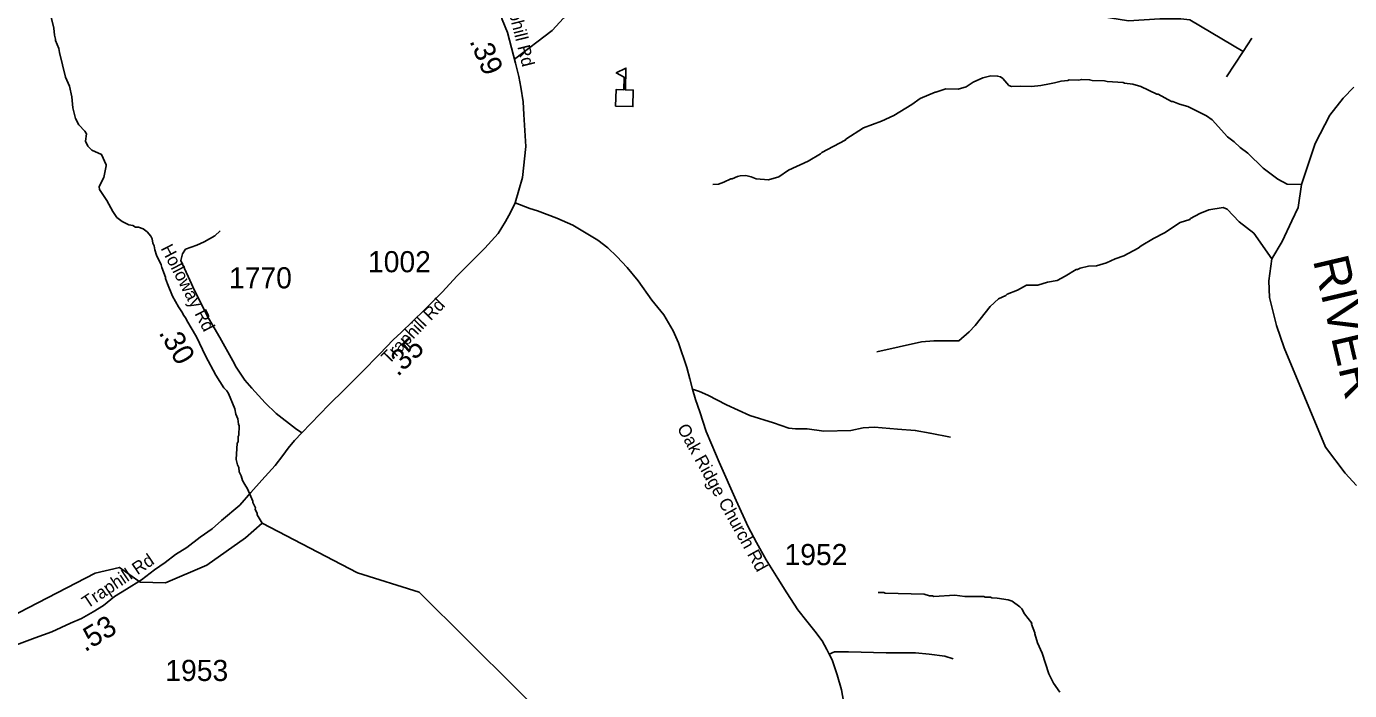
# Model space of a CAD drawing. Extents: x 1248224 to 1454986, y 825081 to 985870.
# Drawn here: x 1378023 to 1385847, y 924713 to 928641 of the extents above; entities that cross this region are included whole.
import ezdxf

# ---------------------------------------------------------------- set-up
doc = ezdxf.new("R2010")
doc.units = 0
for name, color, linetype in [('Exist Cultural Educational Facility High CELL', 7, 'Continuous'), ('Exist Hydrographic Creek Single Shore', 7, 'Continuous'), ('Exist Hydrographic Misc Water Feature', 7, 'Continuous'), ('Exist Hydrographic River Shore', 7, 'Continuous'), ('Exist Hydrographic River Shore Label', 7, 'Continuous'), ('Exist Road Non-System Type 51', 7, 'Continuous'), ('Exist Road Secondary Mileage Hundredths English Label', 7, 'Continuous'), ('Exist Road Secondary Type 41 Attributed', 7, 'Continuous'), ('Exist Road Secondary Type 51 Attributed', 7, 'Continuous'), ('Exist Road Secondary Type 51 Label', 7, 'Continuous'), ('Exist Road Secondary Type 51 Number Label', 7, 'Continuous')]:
    doc.layers.add(name, color=color, linetype=linetype)

msp = doc.modelspace()

# ---------------------------------------------------------------- linework, layer by layer
at = {"layer": 'Exist Cultural Educational Facility High CELL'}
msp.add_lwpolyline([(1381507.2, 928169.4), (1381509.4, 928267.3), (1381555.4, 928266.2), (1381557.1, 928341.3), (1381510.7, 928366.6), (1381567.9, 928394.5), (1381565, 928266), (1381611.1, 928264.9), (1381608.8, 928167.1)], close=True, dxfattribs=at)
at = {"layer": 'Exist Hydrographic Creek Single Shore'}
msp.add_lwpolyline([(1382370.4, 922329.9), (1382231.4, 922544.1), (1382085.4, 923157.6), (1381982.3, 923435.4), (1381854.4, 923677.7), (1381203.4, 924442.6), (1380345.3, 925293.7), (1379980.3, 925409.4), (1379417.3, 925702.2), (1379317.3, 925616.4), (1379089.3, 925453.6), (1378845.3, 925350.1), (1378695.3, 925353.2), (1378572.2, 925441.1), (1378429.2, 925407.7), (1377923.2, 925145.5)], dxfattribs=at)
at = {"layer": 'Exist Hydrographic Misc Water Feature'}
for points in [[(1378166.3, 928703.3), (1378184.6, 928631), (1378187.6, 928588.8), (1378195, 928566.7), (1378194.8, 928558.7), (1378213.7, 928510.2), (1378217.1, 928486.1), (1378253.6, 928341.5), (1378277.9, 928287), (1378290.8, 928224.2), (1378297.3, 928160.1), (1378311.7, 928095.7), (1378332.8, 928059.2), (1378367.9, 928022.3), (1378377.5, 928006.1), (1378372.5, 927962.2), (1378385.7, 927933.8), (1378409.2, 927909.2), (1378466.6, 927883.7), (1378493.1, 927823.2), (1378494.6, 927817.5), (1378479.3, 927747.5), (1378459.4, 927707)], [(1382082.7, 927705.7), (1382114.8, 927708.8), (1382147.1, 927720), (1382187.6, 927739), (1382195.6, 927738.9), (1382227.9, 927754.1), (1382244, 927757.6), (1382276.1, 927758.9), (1382307.9, 927752), (1382337.6, 927739.3), (1382411, 927733.4), (1382471.9, 927751.9), (1382528.8, 927790.5), (1382646.1, 927843.7), (1382719.2, 927887.8), (1382727.4, 927895.6), (1382865.2, 927968.1), (1382869.3, 927974.1), (1382972.5, 928041.1), (1383079.9, 928080.8), (1383152.8, 928115), (1383258.4, 928180.4), (1383307.2, 928215.2), (1383396.1, 928252.9), (1383399.8, 928251.8), (1383460.6, 928271.4), (1383532.1, 928269.6), (1383580.9, 928284.4), (1383621.5, 928311.4), (1383678.2, 928337.9), (1383726.4, 928348.8), (1383766.4, 928347.8), (1383782.3, 928343.4), (1383796.1, 928333), (1383833.2, 928292.1), (1383848.9, 928285.6), (1383899.1, 928288.8), (1383965.7, 928286.1), (1384022.2, 928292.6), (1384072.9, 928302.1)], [(1384072.9, 928302.1), (1384101.6, 928307.4), (1384141.8, 928318.4), (1384181.8, 928321.4), (1384189.9, 928325.2), (1384245.9, 928323.8), (1384262, 928327.4), (1384310, 928326.2), (1384325.9, 928321.8), (1384397.9, 928320), (1384413.8, 928315.6), (1384509.6, 928309.2), (1384517.5, 928305), (1384565.4, 928299.8), (1384613.1, 928286.7), (1384708, 928240.2), (1384716, 928240.1), (1384794.9, 928198.1), (1384802.9, 928197.9), (1384842.5, 928180.9), (1384890.3, 928167.7), (1385000.9, 928113), (1385034.3, 928088.1), (1385125.9, 927987.8), (1385165.3, 927958.8), (1385200.4, 927926), (1385245.7, 927890.8), (1385337.5, 927802.5), (1385423.9, 927738.4), (1385479.3, 927708.9), (1385562.7, 927707.1)], [(1378459.4, 927707), (1378452, 927692.1), (1378453.6, 927676), (1378498, 927610.9), (1378532.5, 927546.1), (1378557.6, 927511.5), (1378589, 927486.7), (1378628.6, 927467.7), (1378652.5, 927463.1), (1378668.3, 927454.7), (1378684.3, 927454.3), (1378712, 927443.6), (1378735.6, 927427), (1378758.9, 927400.4), (1378766.6, 927384.2), (1378770, 927360.1), (1378777.6, 927343.9), (1378781.1, 927319.9), (1378792.3, 927287.6), (1378818.9, 927230.9), (1378822.5, 927214.9), (1378845.2, 927158.3), (1378845, 927150.3), (1378856.1, 927118), (1378886.4, 927045.2), (1378920.9, 926982.3), (1378946, 926947.7), (1378951.8, 926933.5), (1378965.3, 926915.2), (1378971, 926901), (1379028.7, 926805.6), (1379081.9, 926692.3), (1379143.2, 926578.7), (1379189.4, 926503.5), (1379207, 926485.1), (1379216.6, 926468.9), (1379254.4, 926379.9), (1379261.6, 926347.7), (1379273, 926319.5), (1379276.2, 926287.4), (1379280, 926279.3), (1379278.6, 926223.3), (1379274.4, 926215.4), (1379273.7, 926183.5), (1379269.5, 926175.6), (1379263.2, 926079.7), (1379270.4, 926047.5), (1379278, 926031.3), (1379281.4, 926007.2), (1379292.9, 925982.9), (1379300.2, 925954.7), (1379314.7, 925931), (1379329, 925906), (1379361.3, 925833.2), (1379361.1, 925825.2), (1379376.2, 925792.8), (1379376, 925784.8), (1379387.5, 925760.5), (1379387.3, 925752.5), (1379417.3, 925702.2)], [(1383051, 926715.4), (1383316.4, 926774.7), (1383388.6, 926781), (1383536.6, 926781.3), (1383598, 926833.8), (1383632.8, 926872.8), (1383721.6, 926984.7), (1383770.6, 927029.5), (1383815.2, 927050.3), (1383823.3, 927058.1), (1383883.9, 927080.7), (1383936.6, 927111.3), (1384004.6, 927109.7), (1384061.1, 927128.2), (1384117.4, 927138.8), (1384166, 927163.6), (1384231, 927204), (1384238.9, 927203.8), (1384255.1, 927211.4), (1384303.3, 927222.2), (1384351.4, 927225), (1384410.8, 927242), (1384460.4, 927266.3), (1384512.9, 927285), (1384598, 927328.9), (1384614.3, 927342.5), (1384687.4, 927386.7), (1384752.2, 927421), (1384845.7, 927480.7), (1384902.1, 927499.4), (1384906.3, 927504.7), (1384963, 927533.8), (1385015.5, 927556.5), (1385099.9, 927570.4), (1385123.6, 927559.8), (1385193.9, 927486), (1385282.3, 927417.9), (1385387.3, 927267.3)], [(1383060.7, 925292.9), (1383092.7, 925292.1), (1383100.6, 925287.9), (1383332.4, 925282.1), (1383364.2, 925273.3), (1383380.2, 925272.9), (1383388.1, 925268.7), (1383512.3, 925277.6), (1383572.1, 925268.2), (1383684.2, 925269.3), (1383692.1, 925265.1), (1383724.1, 925264.4), (1383732, 925260.2), (1383763.9, 925259.4), (1383827.7, 925249.7), (1383851.5, 925241.1), (1383896.7, 925208), (1383908.4, 925195.7), (1383925.7, 925167.3), (1383968.4, 925110.2), (1383967.2, 925104.9), (1383987, 925053.8), (1383985.8, 925048.4), (1384002, 924994.2), (1384030.1, 924932.7), (1384069.2, 924811.7), (1384095.9, 924757), (1384134.6, 924702.1)]]:
    msp.add_lwpolyline(points, dxfattribs=at)
at = {"layer": 'Exist Hydrographic River Shore'}
msp.add_lwpolyline([(1385872.4, 928282.4), (1385809.1, 928216.6), (1385731.7, 928115.7), (1385644.9, 927949), (1385562.7, 927707.1), (1385544.5, 927570.2), (1385506.9, 927490.4), (1385448.3, 927368.3), (1385387.3, 927267.3), (1385370.9, 927135.8), (1385373.2, 927037.2), (1385415.4, 926872.9), (1385460, 926739), (1385706.2, 926151.4), (1385821.2, 925998.8), (1385889.2, 925926)], dxfattribs=at)
at = {"layer": 'Exist Road Non-System Type 51'}
for p, q in [((1385217.8, 928493.9), (1385269.5, 928571.5)), ((1385119.5, 928343.8), (1385217.8, 928493.9))]:
    msp.add_line(p, q, dxfattribs=at)
for points in [[(1385217.8, 928493.9), (1384902.3, 928680.2), (1384850.6, 928685.4), (1384726.5, 928685.4), (1384540.3, 928675), (1384380, 928700.9), (1384235.2, 928747.5), (1384064.5, 928819.9), (1383935.2, 928902.8), (1383836.9, 928975.2), (1383733.5, 928990.7), (1383650.8, 928990.7), (1383537, 929016.6), (1383454.2, 929078.7), (1383438.7, 929156.4), (1383449.1, 929378.9), (1383480.1, 929539.3), (1383542.2, 929653.2), (1383650.8, 929736), (1383723.2, 929813.6), (1383821.4, 929984.4)], [(1380909.7, 928447.3), (1381132.1, 928618.1), (1381199.4, 928690.6), (1381220, 928726.8), (1381225.2, 928768.2), (1381199.4, 928995.9)], [(1383487.1, 926210.5), (1383366.5, 926234.3), (1383279.5, 926251.7), (1383174.6, 926258.1), (1383038.4, 926271.1), (1382971.4, 926266.8), (1382897.8, 926251.7), (1382738.2, 926247.3), (1382640, 926260.3), (1382570.8, 926260.3), (1382530.6, 926264.6), (1382441.3, 926297.1), (1382300.7, 926340.5), (1382162.3, 926403.3), (1382053, 926459.6), (1382003.8, 926481.3), (1381962.5, 926495.6)], [(1382770.5, 924928.7), (1382800.7, 924941.2), (1382883.3, 924941.2), (1383106.5, 924934.7), (1383280.6, 924934.7), (1383360.9, 924928.2), (1383453.6, 924915.2), (1383502.7, 924900)]]:
    msp.add_lwpolyline(points, dxfattribs=at)
at = {"layer": 'Exist Road Secondary Type 41 Attributed'}
msp.add_lwpolyline([(1379652.1, 926237.4), (1379614.5, 926263.7), (1379500.2, 926351.3), (1379434, 926415.5), (1379355.8, 926501.6), (1379314.4, 926548.4), (1379263.3, 926625.7), (1379242.2, 926662.2), (1379165.5, 926800.9), (1379100.1, 926914.7), (1379016.6, 927078.2), (1378988, 927141), (1378934.7, 927256.3), (1378945.5, 927296), (1378963.6, 927323.1), (1379030.3, 927346.5), (1379073.6, 927366.4), (1379135.8, 927403.4), (1379167.4, 927431.4)], dxfattribs=at)
at = {"layer": 'Exist Road Secondary Type 51 Attributed'}
for points in [[(1380912.3, 927598.5), (1380955.8, 927746.9), (1380975.8, 927930.4), (1380964.8, 928119.4), (1380960.1, 928194.4), (1380947.1, 928282.3), (1380934.3, 928344.6), (1380913.9, 928423), (1380891.8, 928515.5), (1380867.6, 928606.1), (1380835.1, 928682.8), (1380805.6, 928789.6), (1380769.8, 928915.9), (1380752.9, 928977.8), (1380745.3, 929054.4), (1380739, 929144.1), (1380742.4, 929214.1), (1380747.1, 929312.5), (1380756.7, 929379.2), (1380766.3, 929438.1), (1380773.1, 929473.2), (1380797.8, 929546.4), (1380814.7, 929587.4), (1380830.3, 929622.7)], [(1379652.1, 926237.4), (1379810.5, 926401.9), (1379906.4, 926496), (1380004.5, 926594.1), (1380112.8, 926704), (1380190.5, 926786.5), (1380239.4, 926831.5), (1380376.2, 926964.9), (1380482.4, 927070.8), (1380568.3, 927163.1), (1380654.2, 927251.5), (1380733.8, 927329.9), (1380811.6, 927416.4), (1380855, 927487.6), (1380884.4, 927540.5), (1380912.3, 927598.5)], [(1380912.3, 927598.5), (1380999.2, 927565), (1381045, 927550.3), (1381158.9, 927506.9), (1381253.3, 927465), (1381322, 927424.7), (1381401.2, 927376.6), (1381460.4, 927331.6), (1381514, 927280.9), (1381575.9, 927215.8), (1381639.5, 927136.6), (1381720.9, 927022.8), (1381791.4, 926936.1), (1381847.9, 926839.8), (1381879.3, 926770.1), (1381927.3, 926624.3), (1381945.1, 926557), (1381962.5, 926495.6), (1381980.1, 926435.1), (1382004.1, 926362.2), (1382043.3, 926244.3), (1382075.2, 926165.2), (1382118.4, 926064.3), (1382220, 925836.3), (1382290, 925680.2), (1382340.2, 925589.1), (1382397.5, 925485.7), (1382466.2, 925375.6), (1382519, 925290.3), (1382584.6, 925189.5), (1382638.1, 925122.8), (1382686.1, 925063.8), (1382727.7, 925006.4), (1382756.5, 924955.2), (1382770.5, 924928.7), (1382788.5, 924894.7), (1382816.5, 924804.8), (1382842, 924716.4), (1382873.4, 924549.8)], [(1377931.3, 924970.4), (1378073.7, 925024.9), (1378172.5, 925059), (1378282.3, 925110.8), (1378348.9, 925139.5), (1378417.6, 925178.2), (1378478.4, 925215), (1378542.8, 925268.6), (1378613.7, 925313.2), (1378702.9, 925367.4), (1378780.1, 925425.9), (1378842.4, 925469.6), (1378903.4, 925516.4), (1378970.2, 925559.1), (1379049.4, 925619.5), (1379121.1, 925669.6), (1379175.3, 925719.2), (1379283.6, 925808.3), (1379349.7, 925884.8), (1379415.2, 925957.5), (1379493, 926044), (1379538.3, 926103.1), (1379569.4, 926145.5), (1379608.5, 926192.2), (1379652.1, 926237.4)]]:
    msp.add_lwpolyline(points, dxfattribs=at)

# ---------------------------------------------------------------- texts
at = {"layer": 'Exist Hydrographic River Shore Label'}
msp.add_text('RIVER', height=210, rotation=283.22554, dxfattribs=at).set_placement((1385630.2, 927258.8))
at = {"layer": 'Exist Road Secondary Mileage Hundredths English Label'}
for s, rotation, p in [('.39', 292.96391, (1380641, 928555)), ('.30', 299.88466, (1378802, 926829.8)), ('.35', 44.27912, (1380217.8, 926565.6)), ('.53', 31.28413, (1378368.6, 924937.8))]:
    msp.add_text(s, height=125, rotation=rotation, dxfattribs=at).set_placement(p)
at = {"layer": 'Exist Road Secondary Type 51 Label'}
for s, rotation, p in [('Traphill Rd', 283.97516, (1380838.9, 928867.7)), ('Holloway Rd', 297.34119, (1378815, 927328.8)), ('Traphill Rd', 46.123, (1380167, 926638.9)), ('Oak Ridge Church Rd', 299.10105, (1381868.1, 926265.1)), ('Traphill Rd', 33.89946, (1378382.9, 925194.9))]:
    msp.add_text(s, height=75, rotation=rotation, dxfattribs=at).set_placement(p)
at = {"layer": 'Exist Road Secondary Type 51 Number Label'}
for s, p in [('1002', (1380042.5, 927187)), ('1770', (1379220.5, 927091.7)), ('1952', (1382505.9, 925454.5)), ('1953', (1378843.9, 924769))]:
    msp.add_text(s, height=125, dxfattribs=at).set_placement(p)

doc.saveas('drawing.dxf')
